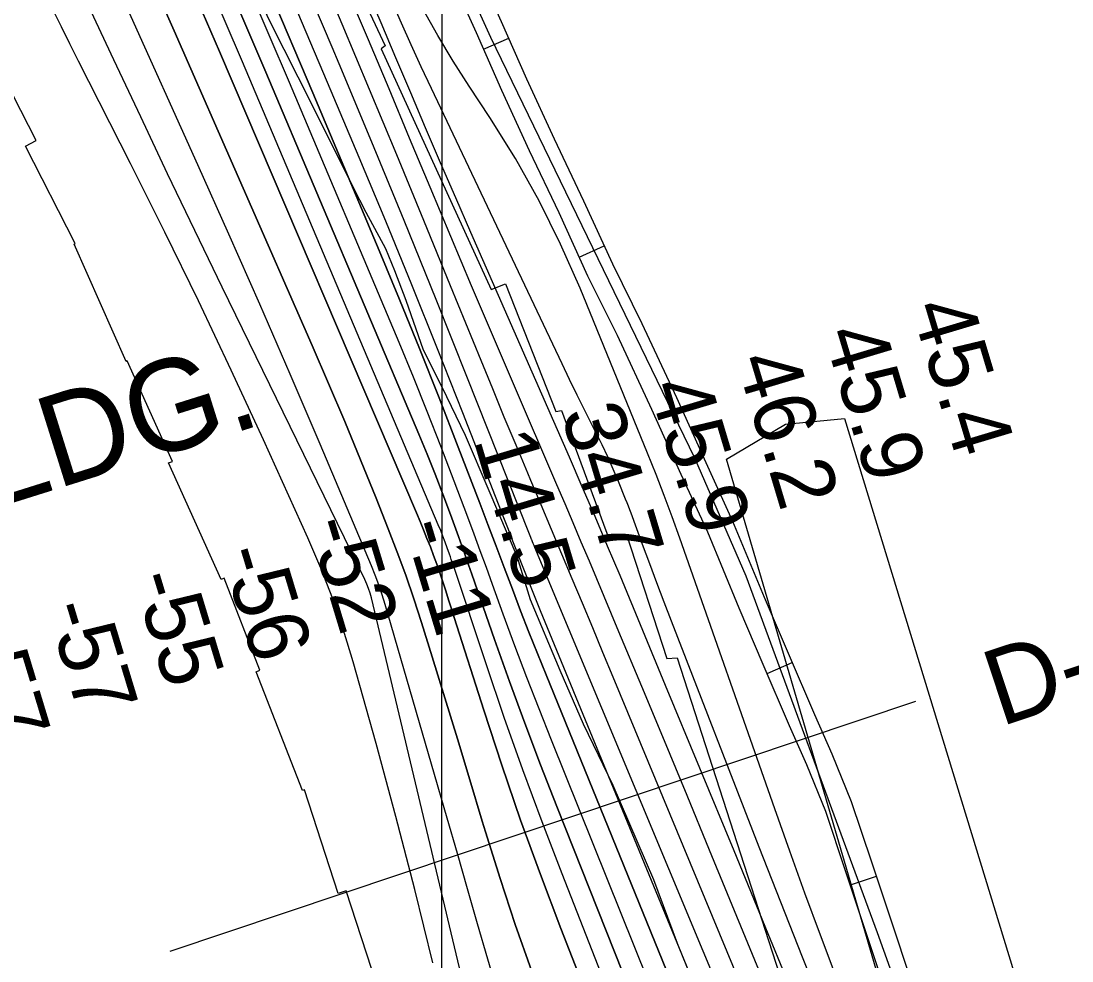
# Model space of a CAD drawing. Extents: x 3250478 to 3288318, y 788638 to 816472.
# Drawn here: x 3275136 to 3276285, y 808028 to 809056 of the extents above; entities that cross this region are included whole.
import ezdxf

# ---------------------------------------------------------------- set-up
doc = ezdxf.new("R2010")
doc.units = 0
for name, color, linetype in [('V-GRID-MAJR', 7, 'Continuous'), ('V-RIVR-EDGE', 7, 'Continuous'), ('V-RIVR-RANG', 7, 'Continuous'), ('V-RIVR-RANG-IDEN', 7, 'Continuous'), ('V-ROAD-CNTR', 7, 'Continuous'), ('V-RRAP-RVMT', 7, 'Continuous'), ('V-TOPO-DPTH', 7, 'Continuous'), ('V-TOPO-GNAM-IDEN', 7, 'Continuous'), ('V-TOPO-MAJR', 7, 'Continuous'), ('V-TOPO-MINR', 7, 'Continuous'), ('V-TOPO-WATR', 7, 'Continuous')]:
    doc.layers.add(name, color=color, linetype=linetype)

msp = doc.modelspace()

# ---------------------------------------------------------------- linework, layer by layer
at = {"layer": 'V-GRID-MAJR'}
msp.add_spline([(3275593.9, 794016.6), (3275594.8, 800075.6), (3275595.7, 806137.8), (3275596.6, 812200), (3275596.6, 812203)], degree=3, dxfattribs=at)
at = {"layer": 'V-RIVR-EDGE'}
msp.add_lwpolyline([(3275873.2, 807998.8), (3275853.8, 808047.1), (3275827.9, 808116.7), (3275783.4, 808219.8), (3275750.9, 808286.9), (3275725.4, 808345.6), (3275693, 808423.1), (3275678.4, 808470.5), (3275647.7, 808542.3), (3275621.8, 808602.8), (3275596.2, 808655.4), (3275575.9, 808695.9), (3275556.9, 808750.3), (3275544.4, 808782.9), (3275534.9, 808806.8), (3275513.3, 808846.5), (3275499.4, 808873.4), (3275468.7, 808935.2), (3275438.9, 808994.4), (3275408.1, 809054.9), (3275378.7, 809117.6)], dxfattribs=at)
at = {"layer": 'V-RIVR-RANG'}
msp.add_line((3276114, 808311.8), (3275298.6, 808038.5), dxfattribs=at)
at = {"layer": 'V-ROAD-CNTR'}
for p, q in [((3275641.6, 809025.1), (3275669.1, 809037.1)), ((3275746.2, 808797.8), (3275773.5, 808810.2)), ((3275852.6, 808571.7), (3275879.9, 808584)), ((3275951.7, 808342.5), (3275979.2, 808354.3)), ((3276042.8, 808111.2), (3276071.2, 808120.7))]:
    msp.add_line(p, q, dxfattribs=at)
for points in [[(3275682.6, 811105.4), (3275588.3, 811034.1), (3275492.7, 810964), (3275392.9, 810894.6), (3275213.3, 810770.5), (3275111, 810693.4), (3275028.6, 810599.4), (3274983.5, 810510.5), (3274986, 810434.2), (3275007.4, 810370), (3275225.1, 809995.5), (3275351.9, 809690.2), (3275483, 809404.5), (3275649.3, 809038.2), (3275872.4, 808578.4), (3275928.6, 808449.1), (3276071.9, 808059.1), (3276222.8, 807638.3), (3276338.7, 807310.7), (3276427.8, 807037), (3276458.7, 806966.2), (3276535.7, 806810.2), (3276624.6, 806657.4)], [(3276115, 807988.9), (3276092.7, 808056.3), (3276066.1, 808136.2), (3276044, 808202), (3276022.7, 808254.3), (3276003.8, 808297.2), (3275975, 808364.2), (3275949, 808425.4), (3275914.3, 808508.8), (3275885.1, 808572.6), (3275852.9, 808643.7), (3275815, 808724.9), (3275782.8, 808789.9), (3275751.4, 808858.8), (3275719.2, 808926.6), (3275688.9, 808992.2), (3275661.1, 809055.2), (3275628.4, 809128.1)], [(3276086.5, 807979.4), (3276064.2, 808046.8), (3276037.6, 808126.7), (3276015.8, 808191.6), (3275995.1, 808242.6), (3275976.3, 808285.2), (3275947.4, 808352.4), (3275921.3, 808413.8), (3275886.8, 808496.8), (3275857.8, 808560.2), (3275825.7, 808631.2), (3275788, 808711.9), (3275755.7, 808777), (3275724.2, 808846.2), (3275692, 808913.9), (3275661.5, 808979.8), (3275633.7, 809043.1), (3275601.1, 809115.6)]]:
    msp.add_lwpolyline(points, dxfattribs=at)
at = {"layer": 'V-RRAP-RVMT'}
for p, q in [((3275348, 809425.4), (3275534.1, 809028.6)), ((3275152.3, 808925.1), (3275093.4, 809040.1)), ((3275534.1, 809028.6), (3275529.5, 809025.6)), ((3275529.5, 809025.6), (3275650, 808762.2)), ((3275140.5, 808918.9), (3275152.3, 808925.1)), ((3275195.1, 808812.6), (3275140.5, 808918.9)), ((3275193.8, 808811.9), (3275195.1, 808812.6)), ((3275250.9, 808683.7), (3275193.8, 808811.9)), ((3275650, 808762.2), (3275665.6, 808768.4)), ((3275665.6, 808768.4), (3275720.6, 808629)), ((3275251.9, 808684.2), (3275250.9, 808683.7)), ((3275301.4, 808574.4), (3275251.9, 808684.2)), ((3275720.6, 808629), (3275727, 808630)), ((3275727, 808630), (3275778.8, 808489.1)), ((3275297.2, 808572.6), (3275301.4, 808574.4)), ((3275354.7, 808445.2), (3275297.2, 808572.6)), ((3275778.8, 808489.1), (3275797.8, 808494.3)), ((3275797.8, 808494.3), (3275841.9, 808358.7)), ((3275358.1, 808446.7), (3275354.7, 808445.2)), ((3275396.9, 808346.1), (3275358.1, 808446.7)), ((3275841.9, 808358.7), (3275853.5, 808359.7)), ((3275853.5, 808359.7), (3275989.2, 807938.6)), ((3275392.8, 808344.2), (3275396.9, 808346.1)), ((3275443.5, 808214.3), (3275392.8, 808344.2)), ((3275445.6, 808215.2), (3275443.5, 808214.3)), ((3275482.6, 808101.8), (3275445.6, 808215.2)), ((3275491.3, 808104.6), (3275482.6, 808101.8)), ((3275526.1, 807998.4), (3275491.3, 808104.6))]:
    msp.add_line(p, q, dxfattribs=at)
at = {"layer": 'V-TOPO-DPTH'}
for points in [[(3275954.9, 807862.9), (3275697.7, 808480.3), (3275696.9, 808482.4), (3275696, 808484.5), (3275695.2, 808486.5), (3275694.3, 808488.6), (3275694.1, 808489.1), (3275693.4, 808491), (3275692.6, 808492.8), (3275691.9, 808494.7), (3275691.1, 808496.6), (3275624.1, 808665.4), (3275589.6, 808751.5), (3275554.8, 808837.6), (3275519.4, 808923.4), (3275483.7, 809009), (3275476.1, 809027.2), (3275436, 809121.7), (3275395.4, 809216.1), (3275354.3, 809310.1), (3275312.7, 809404), (3275198.5, 809659.3), (3275180.5, 809699.5), (3275162.4, 809739.7)], [(3275131.2, 809712.1), (3275157.7, 809653.9), (3275183.9, 809595.7), (3275210.1, 809537.4), (3275259.5, 809427.1), (3275309.2, 809315), (3275358.5, 809202.7), (3275407, 809090), (3275455, 808977.2), (3275527.5, 808805), (3275549.8, 808751.5), (3275571.6, 808697.9), (3275593, 808644), (3275614, 808590), (3275637.4, 808528.8), (3275646.4, 808505.3), (3275655.4, 808481.8), (3275664.3, 808458.2), (3275673.2, 808434.7), (3275682.1, 808411.1), (3275691.2, 808387.7), (3275700.5, 808364.3), (3275709.9, 808340.9), (3275896.6, 807882.4)], [(3275131.2, 809712.1), (3275157.7, 809653.9), (3275183.9, 809595.7), (3275210.1, 809537.4), (3275259.5, 809427.1), (3275309.2, 809315), (3275358.5, 809202.7), (3275407, 809090), (3275455, 808977.2), (3275527.5, 808805), (3275549.8, 808751.5), (3275571.6, 808697.9), (3275593, 808644), (3275614, 808590), (3275637.4, 808528.8), (3275646.4, 808505.3), (3275655.4, 808481.8), (3275664.3, 808458.2), (3275673.2, 808434.7), (3275682.1, 808411.1), (3275691.2, 808387.7), (3275700.5, 808364.3), (3275709.9, 808340.9), (3275896.6, 807882.4)], [(3275657.7, 807991.6), (3275646.1, 808029.9), (3275635.1, 808068.5), (3275624.1, 808107), (3275613, 808145.6), (3275601.8, 808184.1), (3275534, 808417.7), (3275530.6, 808428.5), (3275527.1, 808439.2), (3275523.1, 808449.8), (3275518.9, 808460.3), (3275462.8, 808593.1), (3275430.1, 808669.8), (3275396.9, 808746.4), (3275363.2, 808822.7), (3275329.2, 808898.8), (3275252.8, 809067.8), (3275234, 809109.4), (3275215.1, 809151), (3275196.3, 809192.6), (3275177.4, 809234.1), (3275158.4, 809275.7), (3275139.3, 809317.1), (3275120, 809358.5)], [(3275657.7, 807991.6), (3275646.1, 808029.9), (3275635.1, 808068.5), (3275624.1, 808107), (3275613, 808145.6), (3275601.8, 808184.1), (3275534, 808417.7), (3275530.6, 808428.5), (3275527.1, 808439.2), (3275523.1, 808449.8), (3275518.9, 808460.3), (3275462.8, 808593.1), (3275430.1, 808669.8), (3275396.9, 808746.4), (3275363.2, 808822.7), (3275329.2, 808898.8), (3275252.8, 809067.8), (3275234, 809109.4), (3275215.1, 809151), (3275196.3, 809192.6), (3275177.4, 809234.1), (3275158.4, 809275.7), (3275139.3, 809317.1), (3275120, 809358.5)], [(3275694, 808017.8), (3275676.2, 808067.9), (3275659.6, 808118.3), (3275643.8, 808169.1), (3275640.2, 808181), (3275626.7, 808226), (3275613.1, 808270.9), (3275599.3, 808315.7), (3275585.5, 808360.5), (3275573.7, 808398.2), (3275565.3, 808424.1), (3275556.5, 808449.8), (3275547.2, 808475.2), (3275537.4, 808500.6), (3275524, 808534.2), (3275507.1, 808576.1), (3275489.9, 808617.9), (3275472.2, 808659.5), (3275454.2, 808701.1), (3275303.2, 809045.1), (3275277.1, 809104.5)], [(3275277.1, 809104.5), (3275303.2, 809045.1), (3275454.2, 808701.1), (3275472.2, 808659.5), (3275489.9, 808617.9), (3275507.1, 808576.1), (3275524, 808534.2), (3275537.4, 808500.6), (3275547.2, 808475.2), (3275556.5, 808449.8), (3275565.3, 808424.1), (3275573.7, 808398.2), (3275585.5, 808360.5), (3275599.3, 808315.7), (3275613.1, 808270.9), (3275626.7, 808226), (3275640.2, 808181), (3275643.8, 808169.1), (3275659.6, 808118.3), (3275676.2, 808067.9), (3275694, 808017.8)], [(3275781.4, 807921.8), (3275726.2, 808063.4), (3275703.7, 808122.6), (3275682, 808182.2), (3275661.5, 808242.1), (3275641.8, 808302.3), (3275609.6, 808403.6), (3275606.5, 808413.3), (3275603.4, 808423.1), (3275600.2, 808432.8), (3275597, 808442.5), (3275597, 808442.8), (3275593.7, 808452.4), (3275590.4, 808461.9), (3275587, 808471.3), (3275583.4, 808480.8), (3275579.7, 808490.1), (3275576, 808499.5), (3275572.1, 808508.8), (3275568.2, 808518.1), (3275352.9, 809022.4), (3275319.7, 809099.6)], [(3275319.7, 809099.6), (3275352.9, 809022.4), (3275568.2, 808518.1), (3275572.1, 808508.8), (3275576, 808499.5), (3275579.7, 808490.1), (3275583.4, 808480.8), (3275587, 808471.3), (3275590.4, 808461.9), (3275593.7, 808452.4), (3275597, 808442.8), (3275597, 808442.5), (3275600.2, 808432.8), (3275603.4, 808423.1), (3275606.5, 808413.3), (3275609.6, 808403.6), (3275641.8, 808302.3), (3275661.5, 808242.1), (3275682, 808182.2), (3275703.7, 808122.6), (3275726.2, 808063.4), (3275781.4, 807921.8)], [(3275363.1, 809094.8), (3275403.6, 808999.8), (3275570.7, 808604.2), (3275579.8, 808582.4), (3275588.6, 808560.4), (3275597.1, 808538.4), (3275605.4, 808516.2), (3275614.1, 808492.3), (3275617.8, 808482), (3275621.5, 808471.7), (3275625.2, 808461.4), (3275628.8, 808451.1), (3275653.7, 808379.7), (3275670, 808333.8), (3275686.7, 808288), (3275704, 808242.5), (3275721.7, 808197.1), (3275838.9, 807902.1)], [(3275838.9, 807902.1), (3275721.7, 808197.1), (3275704, 808242.5), (3275686.7, 808288), (3275670, 808333.8), (3275653.7, 808379.7), (3275628.8, 808451.1), (3275625.2, 808461.4), (3275621.5, 808471.7), (3275617.8, 808482), (3275614.1, 808492.3), (3275605.4, 808516.2), (3275597.1, 808538.4), (3275588.6, 808560.4), (3275579.8, 808582.4), (3275570.7, 808604.2), (3275403.6, 808999.8), (3275363.1, 809094.8)]]:
    msp.add_lwpolyline(points, dxfattribs=at)
at = {"layer": 'V-TOPO-MAJR'}
for points in [[(3275623.9, 807983.9), (3275518.9, 808425), (3275517.5, 808430.1), (3275515.9, 808435.2), (3275513.9, 808440.2), (3275511.8, 808445.1), (3275355.9, 808765), (3275325.9, 808826.9), (3275296.1, 808888.9), (3275266.7, 808951.1), (3275237.4, 809013.3), (3275201.7, 809089.9), (3275190.5, 809114), (3275179.4, 809138.1), (3275168.3, 809162.2), (3275157.2, 809186.3), (3275146.1, 809210.4), (3275135, 809234.5), (3275123.6, 809258.5), (3275112.2, 809282.5), (3274909.9, 809703), (3274883.4, 809759)], [(3275990.1, 807967.3), (3275952.9, 808057.9), (3275915.6, 808148.5), (3275878.2, 808239), (3275840.7, 808329.4), (3275790.9, 808449.4), (3275777.3, 808481.8), (3275763.5, 808514.2), (3275749.6, 808546.5), (3275735.6, 808578.8), (3275627.8, 808824.5), (3275611.2, 808862.6), (3275594.6, 808900.8), (3275578.2, 808939), (3275562, 808977.3), (3275545.8, 809015.6), (3275529.6, 809053.9), (3275513.4, 809092.2)]]:
    msp.add_lwpolyline(points, dxfattribs=at)
at = {"layer": 'V-TOPO-MINR'}
for points in [[(3275925.6, 807872.6), (3275703.9, 808411.1), (3275698.7, 808423.8), (3275693.6, 808436.4), (3275688.6, 808449.1), (3275683.6, 808461.8), (3275678.6, 808474.5), (3275673.7, 808487.2), (3275668.7, 808499.9), (3275663.8, 808512.6), (3275618.9, 808627.5), (3275591.2, 808697.5), (3275563.2, 808767.4), (3275534.6, 808837.1), (3275505.7, 808906.6), (3275471.1, 808988.8), (3275424.2, 809099.2), (3275376.8, 809209.3), (3275328.7, 809319.1), (3275280.2, 809428.8), (3275204.3, 809598.3), (3275182.2, 809647.5), (3275160, 809696.8), (3275137.7, 809745.9)], [(3275954.9, 807862.9), (3275697.7, 808480.3), (3275696.9, 808482.4), (3275696, 808484.5), (3275695.2, 808486.5), (3275694.3, 808488.6), (3275694.1, 808489.1), (3275693.4, 808491), (3275692.6, 808492.8), (3275691.9, 808494.7), (3275691.1, 808496.6), (3275624.1, 808665.4), (3275589.6, 808751.5), (3275554.8, 808837.6), (3275519.4, 808923.4), (3275483.7, 809009), (3275476.1, 809027.2), (3275436, 809121.7), (3275395.4, 809216.1), (3275354.3, 809310.1), (3275312.7, 809404), (3275198.5, 809659.3), (3275180.5, 809699.5), (3275162.4, 809739.7)], [(3275657.7, 807991.6), (3275646.1, 808029.9), (3275635.1, 808068.5), (3275624.1, 808107), (3275613, 808145.6), (3275601.8, 808184.1), (3275534, 808417.7), (3275530.6, 808428.5), (3275527.1, 808439.2), (3275523.1, 808449.8), (3275518.9, 808460.3), (3275462.8, 808593.1), (3275430.1, 808669.8), (3275396.9, 808746.4), (3275363.2, 808822.7), (3275329.2, 808898.8), (3275252.8, 809067.8), (3275234, 809109.4), (3275215.1, 809151), (3275196.3, 809192.6), (3275177.4, 809234.1), (3275158.4, 809275.7), (3275139.3, 809317.1), (3275120, 809358.5)], [(3275694, 808017.8), (3275676.2, 808067.9), (3275659.6, 808118.3), (3275643.8, 808169.1), (3275640.2, 808181), (3275626.7, 808226), (3275613.1, 808270.9), (3275599.3, 808315.7), (3275585.5, 808360.5), (3275573.7, 808398.2), (3275565.3, 808424.1), (3275556.5, 808449.8), (3275547.2, 808475.2), (3275537.4, 808500.6), (3275524, 808534.2), (3275507.1, 808576.1), (3275489.9, 808617.9), (3275472.2, 808659.5), (3275454.2, 808701.1), (3275303.2, 809045.1), (3275277.1, 809104.5)], [(3275781.4, 807921.8), (3275726.2, 808063.4), (3275703.7, 808122.6), (3275682, 808182.2), (3275661.5, 808242.1), (3275641.8, 808302.3), (3275609.6, 808403.6), (3275606.5, 808413.3), (3275603.4, 808423.1), (3275600.2, 808432.8), (3275597, 808442.5), (3275597, 808442.8), (3275593.7, 808452.4), (3275590.4, 808461.9), (3275587, 808471.3), (3275583.4, 808480.8), (3275579.7, 808490.1), (3275576, 808499.5), (3275572.1, 808508.8), (3275568.2, 808518.1), (3275352.9, 809022.4), (3275319.7, 809099.6)], [(3275810.3, 807912), (3275727.4, 808123.3), (3275705.6, 808180.1), (3275684.5, 808237), (3275664.3, 808294.3), (3275644.7, 808351.9), (3275608.2, 808461.6), (3275607.3, 808464.4), (3275606.3, 808467.2), (3275605.4, 808470.1), (3275604.4, 808472.9), (3275601.9, 808479.9), (3275599.6, 808486.2), (3275597.2, 808492.5), (3275594.7, 808498.8), (3275592.1, 808505), (3275377.9, 809011.1), (3275341.2, 809097.2)], [(3275838.9, 807902.1), (3275721.7, 808197.1), (3275704, 808242.5), (3275686.7, 808288), (3275670, 808333.8), (3275653.7, 808379.7), (3275628.8, 808451.1), (3275625.2, 808461.4), (3275621.5, 808471.7), (3275617.8, 808482), (3275614.1, 808492.3), (3275605.4, 808516.2), (3275597.1, 808538.4), (3275588.6, 808560.4), (3275579.8, 808582.4), (3275570.7, 808604.2), (3275403.6, 808999.8), (3275363.1, 809094.8)], [(3275867.6, 807892.2), (3275715.8, 808269.6), (3275702.3, 808303.9), (3275688.9, 808338.2), (3275675.9, 808372.7), (3275663.2, 808407.3), (3275651.4, 808439.9), (3275644.7, 808458.3), (3275638, 808476.6), (3275631.2, 808494.9), (3275624.4, 808513.2), (3275609.5, 808552.9), (3275594.9, 808590.9), (3275580.1, 808628.9), (3275564.8, 808666.6), (3275549.2, 808704.2), (3275429.2, 808988.5), (3275385, 809092.4)], [(3276014.6, 807844.1), (3275888.8, 808149.3), (3275864.1, 808209), (3275839.4, 808268.7), (3275814.6, 808328.3), (3275789.7, 808387.9), (3275757.3, 808465.3), (3275748.5, 808486.2), (3275739.7, 808507), (3275730.8, 808527.8), (3275721.9, 808548.6), (3275674.3, 808659.2), (3275651.3, 808712.8), (3275628.4, 808766.5), (3275605.7, 808820.3), (3275583.2, 808874.1), (3275560.7, 808927.9), (3275538.2, 808981.7), (3275515.6, 809035.5), (3275492.9, 809089.3)], [(3276014.4, 807972.3), (3275990.3, 808032.3), (3275966.6, 808092.4), (3275943.1, 808152.6), (3275847.2, 808399.7), (3275839.2, 808420.5), (3275831.2, 808441.4), (3275823.4, 808462.4), (3275815.6, 808483.4), (3275803, 808517.6), (3275801.5, 808521.4), (3275800.1, 808525.3), (3275798.5, 808529.2), (3275797, 808533), (3275789.1, 808552.4), (3275783.4, 808565.8), (3275777.5, 808579.2), (3275771.2, 808592.4), (3275764.7, 808605.5), (3275760.9, 808613.1), (3275752.3, 808630), (3275743.9, 808646.9), (3275735.7, 808663.9), (3275727.5, 808680.9), (3275584.5, 808982.1), (3275573.4, 809005.9), (3275562.5, 809029.7), (3275551.9, 809053.7), (3275541.4, 809077.8)], [(3275586.2, 808026.1), (3275566.6, 808106.3), (3275545.8, 808186.2), (3275524.1, 808265.9), (3275499, 808355.3), (3275488.4, 808389.8), (3275476.8, 808423.9), (3275463.7, 808457.5), (3275449.5, 808490.7), (3275400.8, 808598), (3275365.7, 808674.1), (3275329.9, 808749.8), (3275293.1, 808825.1), (3275255.6, 808900), (3275198.7, 809012.1), (3275189.3, 809030.8), (3275179.9, 809049.6), (3275170.7, 809068.4)], [(3275984.7, 807853.5), (3275783.4, 808338.5), (3275772.2, 808365.4), (3275761, 808392.3), (3275749.7, 808419.2), (3275738.4, 808446.1), (3275727.1, 808472.9), (3275715.8, 808499.8), (3275704.5, 808526.7), (3275693.2, 808553.6), (3275690, 808561.3), (3275677.1, 808592), (3275664.3, 808622.8), (3275651.6, 808653.6), (3275639, 808684.5), (3275605.6, 808766.2), (3275576.2, 808837.9), (3275546.6, 808909.5), (3275516.8, 808981.1), (3275486.9, 809052.5), (3275481, 809066.4)], [(3276027.1, 808010.6), (3276010, 808056.4), (3275993.1, 808102.3), (3275976.5, 808148.3), (3275960.1, 808194.3), (3275856.2, 808490.5), (3275847.8, 808513.8), (3275839.1, 808537.1), (3275830.2, 808560.2), (3275820.9, 808583.3), (3275747.1, 808763.6), (3275725.7, 808812), (3275702.4, 808859.4), (3275676.4, 808905.4), (3275648.5, 808950.4), (3275626, 808984.5), (3275608.5, 809012.1), (3275591.6, 809039.9), (3275575.6, 809068.4)], [(3276133.4, 807806.1), (3275907.4, 808576.7), (3275971.8, 808615.1), (3276036.2, 808621.4), (3276256.7, 807900.8)]]:
    msp.add_lwpolyline(points, dxfattribs=at)
at = {"layer": 'V-TOPO-WATR'}
msp.add_lwpolyline([(3275896.6, 807882.4), (3275709.9, 808340.9), (3275700.5, 808364.3), (3275691.2, 808387.7), (3275682.1, 808411.1), (3275673.2, 808434.7), (3275664.3, 808458.2), (3275655.4, 808481.8), (3275646.4, 808505.3), (3275637.4, 808528.8), (3275614, 808590), (3275593, 808644), (3275571.6, 808697.9), (3275549.8, 808751.5), (3275527.5, 808805), (3275455, 808977.2), (3275407, 809090), (3275358.5, 809202.7), (3275309.2, 809315), (3275259.5, 809427.1), (3275210.1, 809537.4), (3275183.9, 809595.7), (3275157.7, 809653.9), (3275131.2, 809712.1)], dxfattribs=at)

# ---------------------------------------------------------------- texts
at = {"layer": 'V-RIVR-RANG'}
for s, rotation, p in [('45.4', 286.6883, (3276108.9, 808742.8)), ('45.9', 286.6883, (3276013.1, 808714.1)), ('46.2', 286.6883, (3275917.5, 808684.9)), ('45.9', 286.6883, (3275821.7, 808656.2)), ('34.7', 286.6883, (3275726, 808627)), ('14.5', 286.6883, (3275630.3, 808598.1)), ('-52', 286.8748, (3275448.9, 808505.9)), ('-11', 286.8748, (3275554, 808503.8)), ('-56', 286.8748, (3275353.9, 808474.4)), ('-55', 286.8748, (3275257.8, 808446.9)), ('-57', 286.8748, (3275163.2, 808414.2)), ('-57', 286.8748, (3275067.5, 808385.3))]:
    msp.add_text(s, height=67, rotation=rotation, dxfattribs=at).set_placement(p)
at = {"layer": 'V-RIVR-RANG-IDEN'}
msp.add_text('D-110', height=83, rotation=18.3863, dxfattribs=at).set_placement((3276206.8, 808284))
at = {"layer": 'V-TOPO-GNAM-IDEN'}
msp.add_text('DUNCAN LDG.', height=100, rotation=17.4598, dxfattribs=at).set_placement((3274522.4, 808338.9))

doc.saveas('drawing.dxf')
